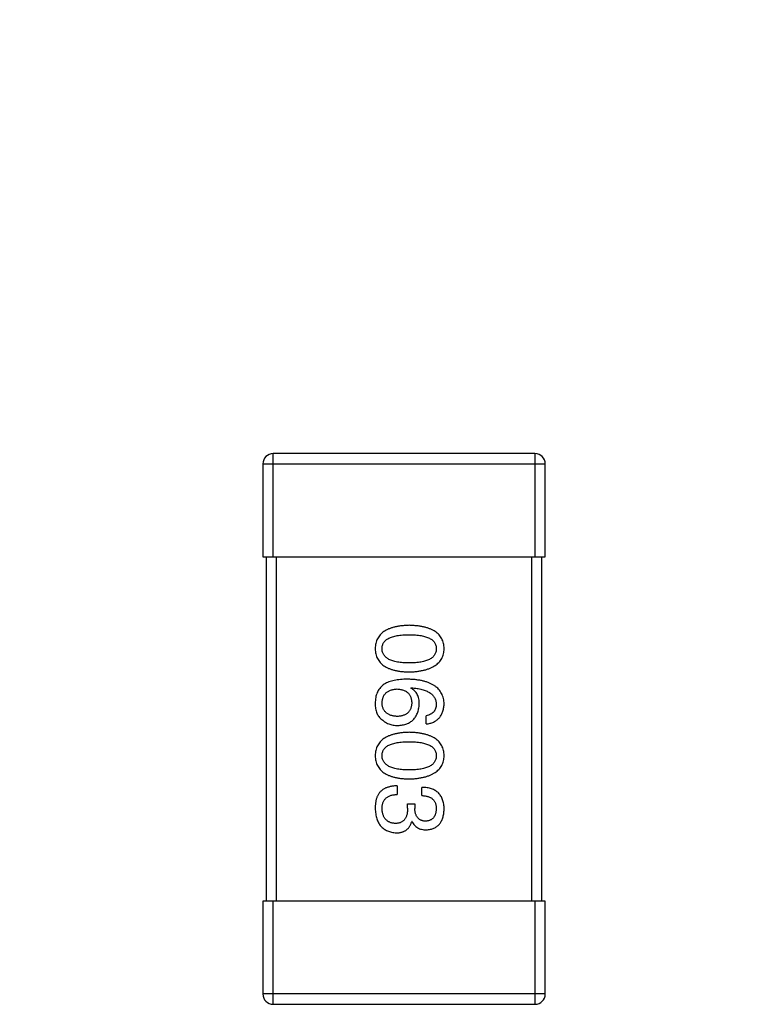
# Model space of a CAD drawing. Header units: millimetres. Extents: x 42 to 554, y 166 to 335.
# Tile 274 of 410: x 403.33 to 405.44, y 282.61 to 285.47. Entities that reach past the tile are written whole.
import ezdxf

# ---------------------------------------------------------------- set-up
doc = ezdxf.new("R2010")
doc.units = ezdxf.units.MM
doc.header["$LTSCALE"] = 30.734
doc.header["$PDMODE"] = 3
doc.header["$PDSIZE"] = 0.3125
doc.layers.get('0').update_dxf_attribs({"linetype": 'CONTINUOUS'})
doc.layers.get('Defpoints').update_dxf_attribs({"linetype": 'CONTINUOUS'})
doc.layers.add('Dim', color=6, linetype='CONTINUOUS', lineweight=13)
doc.styles.get("Standard").update_dxf_attribs({"font": 'txt', "width": 0.8})
doc.dimstyles.new('ISO-25_WS', dxfattribs={"dimscale": 1.8, "dimtxt": 2.5, "dimasz": 1.5, "dimexe": 1.25, "dimexo": 0.625, "dimtad": 1, "dimdsep": 46, "dimtxsty": 'Standard', "dimcen": 2.5, "dimadec": 0, "dimazin": 0, "dimtfac": 1, "dimtmove": 0, "dimatfit": 3, "dimfxl": 1, "dimtolj": 1, "dimtzin": 0, "dimarcsym": 0})

# ---------------------------------------------------------------- blocks, each defined once
blk = doc.blocks.new('*D27')
at = {"layer": 'Defpoints', "color": 0}
for p in [(357.2417, 292.936), (357.2417, 282.7147), (513.2445, 282.7144)]:
    blk.add_point(p, dxfattribs=at)
at = {"layer": 'Dim', "color": 0, "lineweight": -2}
for p, q in [((357.2417, 283.8397), (357.2417, 295.186)), ((513.2445, 283.8394), (513.2445, 295.186)), ((510.5445, 292.936), (359.9417, 292.936))]:
    blk.add_line(p, q, dxfattribs=at)
at = {"layer": 'Dim', "color": 0}
for points in [[(359.9417, 293.386), (359.9417, 292.486), (357.2417, 292.936)], [(510.5445, 292.486), (510.5445, 293.386), (513.2445, 292.936)]]:
    blk.add_solid(points, dxfattribs=at)
at = {"layer": 'Dim', "color": 0, "insert": (435.2431, 296.311), "char_height": 4.5, "attachment_point": 5}
blk.add_mtext('\\A1;156', dxfattribs=at)

msp = doc.modelspace()

# ---------------------------------------------------------------- linework, layer by layer
at = {"linetype": 'Continuous'}
for p, q in [((404.0645, 283.9143), (404.0645, 284.2143)), ((404.8245, 284.2143), (404.0645, 284.2143)), ((404.8245, 284.2143), (404.8245, 283.9143)), ((404.0345, 284.1843), (404.0345, 283.9143)), ((404.0345, 284.1843), (404.8545, 284.1843)), ((404.8545, 283.9143), (404.8545, 284.1843)), ((404.0345, 283.9143), (404.8545, 283.9143)), ((404.0445, 283.9143), (404.0445, 282.9143)), ((404.0745, 282.9143), (404.0745, 283.9143)), ((404.8145, 283.9143), (404.8145, 282.9143)), ((404.8445, 282.9143), (404.8445, 283.9143)), ((404.4645, 283.5326), (404.4656, 283.5337)), ((404.5083, 283.4288), (404.5083, 283.4528)), ((404.4241, 283.249), (404.4241, 283.2239)), ((404.4962, 283.2206), (404.4962, 283.2447)), ((404.4547, 283.1846), (404.4547, 283.1966)), ((404.4547, 283.1966), (404.4755, 283.1966)), ((404.4755, 283.1966), (404.4755, 283.1835)), ((404.4678, 283.1452), (404.4667, 283.1452)), ((404.0345, 282.9143), (404.0345, 282.6443)), ((404.8545, 282.9143), (404.0345, 282.9143)), ((404.0645, 282.6143), (404.0645, 282.9143)), ((404.8245, 282.9143), (404.8245, 282.6143)), ((404.8545, 282.6443), (404.8545, 282.9143)), ((404.8545, 282.6443), (404.0345, 282.6443)), ((404.0645, 282.6143), (404.8245, 282.6143))]:
    msp.add_line(p, q, dxfattribs=at)
for centre, start, end in [((404.0645, 284.1843), 90, 180), ((404.8245, 284.1843), 0, 90), ((404.0645, 282.6443), 180, 270), ((404.8245, 282.6443), 270, 0)]:
    msp.add_arc(centre, 0.03, start, end, dxfattribs=at)
for points, knots in [([(404.4591, 283.7154), (404.4552, 283.7152), (404.4475, 283.7149), (404.4365, 283.7139), (404.4262, 283.7125), (404.4166, 283.7104), (404.4078, 283.708), (404.3998, 283.705), (404.3924, 283.7015), (404.3859, 283.6975), (404.38, 283.693), (404.375, 283.688), (404.3707, 283.6825), (404.3671, 283.6765), (404.3644, 283.6699), (404.3623, 283.6629), (404.3611, 283.6554), (404.3608, 283.6502), (404.3607, 283.6476)], [0, 0, 0, 0, 0.087693, 0.170223, 0.247496, 0.319826, 0.387768, 0.451403, 0.511459, 0.568358, 0.622671, 0.675251, 0.726739, 0.778422, 0.830759, 0.884394, 0.940865, 1, 1, 1, 1]), ([(404.5607, 283.6476), (404.5606, 283.6502), (404.5604, 283.6554), (404.5591, 283.6629), (404.5569, 283.6699), (404.5541, 283.6765), (404.5504, 283.6825), (404.546, 283.688), (404.5408, 283.693), (404.5347, 283.6975), (404.528, 283.7015), (404.5204, 283.705), (404.5121, 283.708), (404.503, 283.7104), (404.4931, 283.7125), (404.4824, 283.7139), (404.471, 283.7149), (404.4631, 283.7152), (404.4591, 283.7154)], [0, 0, 0, 0, 0.057911, 0.113262, 0.165956, 0.217443, 0.268511, 0.319665, 0.372, 0.426129, 0.483365, 0.543779, 0.607756, 0.676562, 0.749704, 0.827713, 0.911177, 1, 1, 1, 1]), ([(404.3804, 283.6476), (404.3805, 283.6492), (404.3806, 283.6524), (404.3815, 283.6571), (404.383, 283.6614), (404.3853, 283.6654), (404.388, 283.669), (404.3914, 283.6724), (404.3955, 283.6754), (404.4001, 283.678), (404.4054, 283.6804), (404.4113, 283.6825), (404.4178, 283.6841), (404.4248, 283.6856), (404.4325, 283.6867), (404.4408, 283.6874), (404.4498, 283.6879), (404.4559, 283.688), (404.4591, 283.688)], [0, 0, 0, 0, 0.049766, 0.097012, 0.143225, 0.188786, 0.235079, 0.282962, 0.333687, 0.387747, 0.445963, 0.508657, 0.576545, 0.649868, 0.72822, 0.812712, 0.903543, 1, 1, 1, 1]), ([(404.4591, 283.688), (404.4623, 283.688), (404.4684, 283.6879), (404.4773, 283.6874), (404.4857, 283.6867), (404.4934, 283.6856), (404.5004, 283.6841), (404.5069, 283.6825), (404.5128, 283.6804), (404.518, 283.678), (404.5227, 283.6754), (404.5267, 283.6724), (404.5301, 283.669), (404.533, 283.6654), (404.5351, 283.6614), (404.5367, 283.6571), (404.5376, 283.6524), (404.5377, 283.6492), (404.5378, 283.6476)], [0, 0, 0, 0, 0.096452, 0.187278, 0.271765, 0.350519, 0.423437, 0.491321, 0.554011, 0.612224, 0.666281, 0.717003, 0.764884, 0.811423, 0.856783, 0.902993, 0.950236, 1, 1, 1, 1]), ([(404.3607, 283.6476), (404.3608, 283.6449), (404.3611, 283.6398), (404.3623, 283.6323), (404.3644, 283.6253), (404.3671, 283.6187), (404.3707, 283.6127), (404.375, 283.6072), (404.38, 283.6022), (404.3859, 283.5977), (404.3924, 283.5937), (404.3998, 283.5902), (404.4078, 283.5872), (404.4166, 283.5847), (404.4262, 283.5827), (404.4365, 283.5813), (404.4475, 283.5802), (404.4552, 283.58), (404.4591, 283.5798)], [0, 0, 0, 0, 0.059134, 0.115603, 0.169236, 0.221572, 0.273254, 0.32474, 0.377319, 0.431815, 0.488555, 0.548609, 0.612242, 0.680182, 0.75251, 0.829782, 0.91231, 1, 1, 1, 1]), ([(404.4591, 283.6061), (404.456, 283.6061), (404.4499, 283.6061), (404.4411, 283.6066), (404.4329, 283.6074), (404.4252, 283.6086), (404.4182, 283.61), (404.4118, 283.6118), (404.4059, 283.6138), (404.4007, 283.6163), (404.396, 283.6191), (404.392, 283.6222), (404.3885, 283.6256), (404.3857, 283.6293), (404.3834, 283.6334), (404.3817, 283.6379), (404.3807, 283.6426), (404.3805, 283.6459), (404.3804, 283.6476)], [0, 0, 0, 0, 0.094834, 0.184067, 0.267029, 0.344713, 0.417334, 0.484367, 0.546941, 0.604717, 0.65953, 0.710539, 0.759381, 0.806382, 0.853027, 0.900623, 0.949121, 1, 1, 1, 1]), ([(404.4591, 283.5798), (404.4631, 283.58), (404.4709, 283.5804), (404.4822, 283.5815), (404.4928, 283.5831), (404.5026, 283.5851), (404.5116, 283.5877), (404.5199, 283.5907), (404.5274, 283.5942), (404.5342, 283.5982), (404.5402, 283.6027), (404.5455, 283.6077), (404.55, 283.6132), (404.5537, 283.6191), (404.5566, 283.6256), (404.5588, 283.6325), (404.5603, 283.6399), (404.5606, 283.645), (404.5607, 283.6476)], [0, 0, 0, 0, 0.088475, 0.171606, 0.249595, 0.322626, 0.391327, 0.455765, 0.516374, 0.573675, 0.628522, 0.681161, 0.732559, 0.783563, 0.83504, 0.887639, 0.942585, 1, 1, 1, 1]), ([(404.5378, 283.6476), (404.5377, 283.6459), (404.5376, 283.6426), (404.5367, 283.6379), (404.5351, 283.6334), (404.533, 283.6293), (404.5301, 283.6256), (404.5267, 283.6221), (404.5227, 283.6191), (404.518, 283.6163), (404.5128, 283.6139), (404.5069, 283.6118), (404.5004, 283.61), (404.4933, 283.6085), (404.4857, 283.6074), (404.4773, 283.6066), (404.4684, 283.6061), (404.4623, 283.6061), (404.4591, 283.6061)], [0, 0, 0, 0, 0.050604, 0.098688, 0.145699, 0.191791, 0.238625, 0.286717, 0.337546, 0.391814, 0.449755, 0.512106, 0.579685, 0.652048, 0.730262, 0.814146, 0.904281, 1, 1, 1, 1]), ([(404.4547, 283.5588), (404.4512, 283.5588), (404.4443, 283.5587), (404.4343, 283.558), (404.4248, 283.557), (404.4161, 283.5554), (404.4079, 283.5534), (404.4003, 283.551), (404.3933, 283.5481), (404.389, 283.5458), (404.387, 283.5446)], [0, 0, 0, 0, 0.151498, 0.29521, 0.430242, 0.557137, 0.677306, 0.790845, 0.898111, 1, 1, 1, 1]), ([(404.5607, 283.4867), (404.5605, 283.4895), (404.5602, 283.495), (404.5588, 283.503), (404.5565, 283.5105), (404.5534, 283.5175), (404.5496, 283.5239), (404.5449, 283.5298), (404.5394, 283.5351), (404.5331, 283.5399), (404.526, 283.5441), (404.5182, 283.5478), (404.5095, 283.551), (404.5001, 283.5536), (404.4899, 283.5558), (404.4789, 283.5573), (404.4671, 283.5584), (404.4589, 283.5587), (404.4547, 283.5588)], [0, 0, 0, 0, 0.058957, 0.115262, 0.16907, 0.221312, 0.273147, 0.324961, 0.377649, 0.432026, 0.488925, 0.549039, 0.612912, 0.680653, 0.753056, 0.830314, 0.912483, 1, 1, 1, 1]), ([(404.387, 283.5446), (404.3849, 283.5431), (404.381, 283.5402), (404.3758, 283.535), (404.3714, 283.5293), (404.3677, 283.5231), (404.3648, 283.5163), (404.3626, 283.5091), (404.3612, 283.5013), (404.3609, 283.496), (404.3607, 283.4932)], [0, 0, 0, 0, 0.125033, 0.246266, 0.36603, 0.485265, 0.606781, 0.732144, 0.862551, 1, 1, 1, 1]), ([(404.3804, 283.4889), (404.3805, 283.4905), (404.3806, 283.4936), (404.3813, 283.4981), (404.3822, 283.5023), (404.3835, 283.5062), (404.385, 283.5099), (404.387, 283.5132), (404.3892, 283.5163), (404.3919, 283.519), (404.3947, 283.5215), (404.398, 283.5236), (404.4015, 283.5255), (404.4054, 283.5271), (404.4097, 283.5283), (404.4142, 283.5293), (404.419, 283.5301), (404.4224, 283.5303), (404.4241, 283.5304)], [0, 0, 0, 0, 0.070403, 0.137196, 0.200053, 0.260887, 0.31876, 0.37535, 0.430743, 0.485927, 0.541678, 0.598832, 0.657726, 0.719441, 0.783504, 0.851852, 0.923533, 1, 1, 1, 1]), ([(404.4241, 283.5304), (404.4258, 283.5303), (404.4291, 283.5301), (404.4338, 283.5294), (404.4382, 283.5284), (404.4423, 283.5271), (404.4461, 283.5256), (404.4496, 283.5238), (404.4527, 283.5217), (404.4556, 283.5192), (404.4581, 283.5166), (404.4603, 283.5136), (404.4622, 283.5104), (404.4637, 283.5068), (404.465, 283.503), (404.4659, 283.4989), (404.4665, 283.4945), (404.4667, 283.4915), (404.4667, 283.49)], [0, 0, 0, 0, 0.076072, 0.148369, 0.216753, 0.281358, 0.342792, 0.401604, 0.458929, 0.514444, 0.569818, 0.625343, 0.681554, 0.739608, 0.800134, 0.863477, 0.929547, 1, 1, 1, 1]), ([(404.4886, 283.4867), (404.4885, 283.4893), (404.4884, 283.4944), (404.4873, 283.5018), (404.4854, 283.5084), (404.4828, 283.5146), (404.4793, 283.5201), (404.4752, 283.525), (404.4702, 283.5292), (404.4665, 283.5314), (404.4645, 283.5326)], [0, 0, 0, 0, 0.144617, 0.279572, 0.40596, 0.526097, 0.64389, 0.760003, 0.877724, 1, 1, 1, 1]), ([(404.4656, 283.5337), (404.4685, 283.5335), (404.474, 283.5331), (404.4819, 283.5321), (404.4893, 283.5308), (404.4963, 283.5292), (404.5026, 283.5273), (404.5085, 283.5251), (404.5138, 283.5227), (404.5186, 283.5199), (404.5229, 283.5167), (404.5266, 283.5134), (404.5299, 283.5097), (404.5325, 283.5056), (404.5347, 283.5014), (404.5362, 283.4967), (404.5374, 283.4918), (404.5376, 283.4884), (404.5378, 283.4867)], [0, 0, 0, 0, 0.089218, 0.173709, 0.252753, 0.326963, 0.397099, 0.462534, 0.524018, 0.582178, 0.637235, 0.689955, 0.741228, 0.791618, 0.841661, 0.892925, 0.945259, 1, 1, 1, 1]), ([(404.3607, 283.4932), (404.3607, 283.4904), (404.3606, 283.485), (404.3612, 283.4772), (404.3623, 283.4701), (404.3641, 283.4636), (404.3664, 283.4577), (404.3694, 283.4525), (404.3729, 283.4478), (404.3757, 283.4453), (404.3771, 283.4441)], [0, 0, 0, 0, 0.156782, 0.301945, 0.436395, 0.561474, 0.678489, 0.78853, 0.894967, 1, 1, 1, 1]), ([(404.4252, 283.4506), (404.4235, 283.4507), (404.4201, 283.451), (404.4152, 283.4517), (404.4107, 283.4526), (404.4065, 283.4538), (404.4025, 283.4552), (404.3989, 283.457), (404.3956, 283.4589), (404.3927, 283.4612), (404.39, 283.4638), (404.3876, 283.4666), (404.3856, 283.4696), (404.3839, 283.473), (404.3825, 283.4766), (404.3815, 283.4804), (404.3808, 283.4846), (404.3805, 283.4874), (404.3804, 283.4889)], [0, 0, 0, 0, 0.078863, 0.153308, 0.223539, 0.289857, 0.35341, 0.413572, 0.471721, 0.528235, 0.584279, 0.638781, 0.69466, 0.751251, 0.809198, 0.869697, 0.933318, 1, 1, 1, 1]), ([(404.4667, 283.49), (404.4667, 283.4885), (404.4665, 283.4855), (404.4659, 283.4813), (404.465, 283.4773), (404.4638, 283.4736), (404.4623, 283.4702), (404.4605, 283.467), (404.4583, 283.4641), (404.4558, 283.4615), (404.4531, 283.4592), (404.45, 283.4571), (404.4466, 283.4553), (404.4429, 283.4538), (404.4389, 283.4526), (404.4346, 283.4516), (404.43, 283.451), (404.4268, 283.4507), (404.4252, 283.4506)], [0, 0, 0, 0, 0.069884, 0.136529, 0.199638, 0.259844, 0.317774, 0.374356, 0.430026, 0.485148, 0.5409, 0.597889, 0.657472, 0.718614, 0.783613, 0.85129, 0.923712, 1, 1, 1, 1]), ([(404.4263, 283.4244), (404.4286, 283.4245), (404.4332, 283.4248), (404.4398, 283.4258), (404.4461, 283.4272), (404.4519, 283.429), (404.4573, 283.4313), (404.4622, 283.4341), (404.4668, 283.4373), (404.4709, 283.441), (404.4746, 283.4452), (404.4779, 283.4497), (404.4807, 283.4548), (404.4832, 283.4603), (404.4852, 283.4663), (404.4867, 283.4727), (404.4879, 283.4795), (404.4884, 283.4843), (404.4886, 283.4867)], [0, 0, 0, 0, 0.071527, 0.139094, 0.20346, 0.264939, 0.323904, 0.381383, 0.437591, 0.493343, 0.549401, 0.606085, 0.664838, 0.725424, 0.788712, 0.855452, 0.925772, 1, 1, 1, 1]), ([(404.5378, 283.4867), (404.5377, 283.4844), (404.5376, 283.4801), (404.5361, 283.474), (404.5338, 283.4686), (404.5305, 283.4639), (404.5263, 283.4599), (404.5211, 283.4567), (404.515, 283.4543), (404.5106, 283.4533), (404.5083, 283.4528)], [0, 0, 0, 0, 0.136586, 0.261496, 0.378089, 0.490612, 0.605522, 0.725767, 0.8561, 1, 1, 1, 1]), ([(404.5083, 283.4288), (404.5103, 283.429), (404.5141, 283.4295), (404.5198, 283.4308), (404.5251, 283.4323), (404.53, 283.4343), (404.5345, 283.4367), (404.5387, 283.4394), (404.5426, 283.4425), (404.5461, 283.4459), (404.5491, 283.4498), (404.5519, 283.4539), (404.5543, 283.4585), (404.5563, 283.4635), (404.558, 283.4687), (404.5593, 283.4744), (404.5602, 283.4804), (404.5605, 283.4846), (404.5607, 283.4867)], [0, 0, 0, 0, 0.06947, 0.136096, 0.199592, 0.260665, 0.319672, 0.377156, 0.433415, 0.489984, 0.546535, 0.604276, 0.663499, 0.725182, 0.788953, 0.855683, 0.926216, 1, 1, 1, 1]), ([(404.3771, 283.4441), (404.3789, 283.4425), (404.3823, 283.4394), (404.3879, 283.4354), (404.3937, 283.432), (404.3997, 283.4292), (404.406, 283.427), (404.4126, 283.4255), (404.4194, 283.4246), (404.424, 283.4245), (404.4263, 283.4244)], [0, 0, 0, 0, 0.129393, 0.255335, 0.378531, 0.500878, 0.622934, 0.746191, 0.87096, 1, 1, 1, 1]), ([(404.4591, 283.4045), (404.4552, 283.4043), (404.4475, 283.4041), (404.4365, 283.4031), (404.4262, 283.4016), (404.4166, 283.3996), (404.4078, 283.3971), (404.3998, 283.3941), (404.3924, 283.3906), (404.3859, 283.3866), (404.38, 283.3821), (404.375, 283.3771), (404.3707, 283.3716), (404.3671, 283.3656), (404.3644, 283.3591), (404.3623, 283.3521), (404.3611, 283.3446), (404.3608, 283.3394), (404.3607, 283.3367)], [0, 0, 0, 0, 0.087693, 0.170223, 0.247496, 0.319826, 0.387768, 0.451403, 0.511459, 0.568358, 0.622671, 0.675251, 0.726739, 0.778422, 0.830759, 0.884394, 0.940865, 1, 1, 1, 1]), ([(404.5607, 283.3367), (404.5606, 283.3394), (404.5604, 283.3446), (404.5591, 283.3521), (404.5569, 283.3591), (404.5541, 283.3656), (404.5504, 283.3716), (404.546, 283.3771), (404.5408, 283.3821), (404.5347, 283.3866), (404.528, 283.3906), (404.5204, 283.3941), (404.5121, 283.3971), (404.503, 283.3996), (404.4931, 283.4016), (404.4824, 283.4031), (404.471, 283.4041), (404.4631, 283.4043), (404.4591, 283.4045)], [0, 0, 0, 0, 0.057911, 0.113262, 0.165956, 0.217443, 0.268511, 0.319665, 0.372, 0.426129, 0.483365, 0.543779, 0.607756, 0.676562, 0.749704, 0.827713, 0.911177, 1, 1, 1, 1]), ([(404.3804, 283.3367), (404.3805, 283.3384), (404.3806, 283.3415), (404.3815, 283.3462), (404.383, 283.3505), (404.3853, 283.3545), (404.388, 283.3582), (404.3914, 283.3615), (404.3955, 283.3645), (404.4001, 283.3672), (404.4054, 283.3696), (404.4113, 283.3716), (404.4178, 283.3733), (404.4248, 283.3748), (404.4325, 283.3758), (404.4408, 283.3766), (404.4498, 283.3771), (404.4559, 283.3771), (404.4591, 283.3772)], [0, 0, 0, 0, 0.049766, 0.097012, 0.143225, 0.188786, 0.235079, 0.282962, 0.333687, 0.387747, 0.445963, 0.508657, 0.576545, 0.649868, 0.72822, 0.812712, 0.903543, 1, 1, 1, 1]), ([(404.4591, 283.3772), (404.4623, 283.3771), (404.4684, 283.3771), (404.4773, 283.3766), (404.4857, 283.3758), (404.4934, 283.3748), (404.5004, 283.3733), (404.5069, 283.3716), (404.5128, 283.3696), (404.518, 283.3672), (404.5227, 283.3645), (404.5267, 283.3615), (404.5301, 283.3582), (404.533, 283.3545), (404.5351, 283.3505), (404.5367, 283.3462), (404.5376, 283.3415), (404.5377, 283.3384), (404.5378, 283.3367)], [0, 0, 0, 0, 0.096452, 0.187278, 0.271765, 0.350519, 0.423437, 0.491321, 0.554011, 0.612224, 0.666281, 0.717003, 0.764884, 0.811423, 0.856783, 0.902993, 0.950236, 1, 1, 1, 1]), ([(404.3607, 283.3367), (404.3608, 283.3341), (404.3611, 283.3289), (404.3623, 283.3214), (404.3644, 283.3144), (404.3671, 283.3079), (404.3707, 283.3018), (404.375, 283.2963), (404.38, 283.2913), (404.3859, 283.2868), (404.3924, 283.2828), (404.3998, 283.2794), (404.4078, 283.2764), (404.4166, 283.2739), (404.4262, 283.2718), (404.4365, 283.2704), (404.4475, 283.2694), (404.4552, 283.2691), (404.4591, 283.269)], [0, 0, 0, 0, 0.059134, 0.115603, 0.169236, 0.221572, 0.273254, 0.32474, 0.377319, 0.431815, 0.488555, 0.548609, 0.612242, 0.680182, 0.75251, 0.829782, 0.91231, 1, 1, 1, 1]), ([(404.4591, 283.2952), (404.456, 283.2952), (404.4499, 283.2953), (404.4411, 283.2958), (404.4329, 283.2966), (404.4252, 283.2977), (404.4182, 283.2991), (404.4118, 283.3009), (404.4059, 283.303), (404.4007, 283.3054), (404.396, 283.3082), (404.392, 283.3113), (404.3885, 283.3147), (404.3857, 283.3185), (404.3834, 283.3226), (404.3817, 283.327), (404.3807, 283.3318), (404.3805, 283.335), (404.3804, 283.3367)], [0, 0, 0, 0, 0.094834, 0.184067, 0.267029, 0.344713, 0.417334, 0.484367, 0.546941, 0.604717, 0.65953, 0.710539, 0.759381, 0.806382, 0.853027, 0.900623, 0.949121, 1, 1, 1, 1]), ([(404.4591, 283.269), (404.4631, 283.2691), (404.4709, 283.2695), (404.4822, 283.2706), (404.4928, 283.2722), (404.5026, 283.2743), (404.5116, 283.2768), (404.5199, 283.2798), (404.5274, 283.2833), (404.5342, 283.2874), (404.5402, 283.2919), (404.5455, 283.2968), (404.55, 283.3023), (404.5537, 283.3083), (404.5566, 283.3147), (404.5588, 283.3216), (404.5603, 283.329), (404.5606, 283.3341), (404.5607, 283.3367)], [0, 0, 0, 0, 0.088475, 0.171606, 0.249595, 0.322626, 0.391327, 0.455765, 0.516374, 0.573675, 0.628522, 0.681161, 0.732559, 0.783563, 0.83504, 0.887639, 0.942585, 1, 1, 1, 1]), ([(404.5378, 283.3367), (404.5377, 283.335), (404.5376, 283.3318), (404.5367, 283.327), (404.5351, 283.3226), (404.533, 283.3185), (404.5301, 283.3147), (404.5267, 283.3113), (404.5227, 283.3082), (404.518, 283.3054), (404.5128, 283.303), (404.5069, 283.3009), (404.5004, 283.2991), (404.4933, 283.2977), (404.4857, 283.2966), (404.4773, 283.2958), (404.4684, 283.2953), (404.4623, 283.2952), (404.4591, 283.2952)], [0, 0, 0, 0, 0.050604, 0.098688, 0.145699, 0.191791, 0.238625, 0.286717, 0.337546, 0.391814, 0.449755, 0.512106, 0.579685, 0.652048, 0.730262, 0.814146, 0.904281, 1, 1, 1, 1]), ([(404.4241, 283.249), (404.4223, 283.249), (404.4188, 283.2489), (404.4137, 283.2484), (404.4089, 283.2477), (404.4042, 283.2468), (404.3998, 283.2457), (404.3957, 283.2445), (404.3917, 283.2429), (404.3881, 283.2412), (404.3846, 283.2392), (404.3814, 283.2371), (404.3784, 283.2347), (404.3757, 283.2321), (404.3732, 283.2293), (404.371, 283.2262), (404.3689, 283.223), (404.3678, 283.2207), (404.3673, 283.2195)], [0, 0, 0, 0, 0.078937, 0.154495, 0.226898, 0.296844, 0.363348, 0.427781, 0.48946, 0.549586, 0.607902, 0.664733, 0.720805, 0.776157, 0.831175, 0.886736, 0.943094, 1, 1, 1, 1]), ([(404.5607, 283.1813), (404.5606, 283.1838), (404.5605, 283.1887), (404.5596, 283.1958), (404.5583, 283.2024), (404.5564, 283.2085), (404.5541, 283.2142), (404.5513, 283.2194), (404.5479, 283.2241), (404.5441, 283.2284), (404.5398, 283.2321), (404.535, 283.2354), (404.5297, 283.2381), (404.524, 283.2404), (404.5177, 283.2422), (404.511, 283.2436), (404.5038, 283.2444), (404.4988, 283.2446), (404.4962, 283.2447)], [0, 0, 0, 0, 0.073232, 0.142595, 0.207997, 0.270074, 0.329156, 0.386529, 0.441846, 0.496976, 0.551877, 0.607941, 0.665637, 0.725446, 0.788542, 0.855101, 0.925196, 1, 1, 1, 1]), ([(404.3673, 283.2195), (404.3667, 283.2184), (404.3657, 283.2161), (404.3643, 283.2123), (404.3632, 283.2083), (404.3623, 283.2039), (404.3616, 283.1992), (404.3611, 283.1942), (404.3608, 283.189), (404.3608, 283.1853), (404.3607, 283.1835)], [0, 0, 0, 0, 0.101955, 0.208983, 0.322698, 0.44339, 0.570851, 0.70629, 0.84885, 1, 1, 1, 1]), ([(404.3804, 283.1824), (404.3804, 283.184), (404.3805, 283.1872), (404.381, 283.1918), (404.3818, 283.1961), (404.3831, 283.2001), (404.3846, 283.2038), (404.3865, 283.2072), (404.3887, 283.2103), (404.3913, 283.2131), (404.3942, 283.2155), (404.3975, 283.2176), (404.4011, 283.2195), (404.405, 283.221), (404.4093, 283.2222), (404.414, 283.2231), (404.4189, 283.2237), (404.4223, 283.2238), (404.4241, 283.2239)], [0, 0, 0, 0, 0.071272, 0.13882, 0.201858, 0.262757, 0.320043, 0.376709, 0.431462, 0.486034, 0.541209, 0.597703, 0.65589, 0.717768, 0.782056, 0.850407, 0.92277, 1, 1, 1, 1]), ([(404.4962, 283.2206), (404.4979, 283.2206), (404.5012, 283.2204), (404.5059, 283.2198), (404.5103, 283.2191), (404.5144, 283.2179), (404.5181, 283.2165), (404.5215, 283.2148), (404.5246, 283.2129), (404.5274, 283.2106), (404.5299, 283.208), (404.532, 283.2052), (404.5338, 283.2021), (404.5353, 283.1987), (404.5364, 283.195), (404.5372, 283.191), (404.5377, 283.1868), (404.5377, 283.1839), (404.5378, 283.1824)], [0, 0, 0, 0, 0.078134, 0.15164, 0.221358, 0.286689, 0.348614, 0.407697, 0.464247, 0.520153, 0.574432, 0.629291, 0.684538, 0.742032, 0.801329, 0.863637, 0.930123, 1, 1, 1, 1]), ([(404.3607, 283.1835), (404.3608, 283.1807), (404.3611, 283.1754), (404.362, 283.1677), (404.3634, 283.1604), (404.3653, 283.1537), (404.3675, 283.1475), (404.3702, 283.1418), (404.3734, 283.1365), (404.377, 283.1318), (404.3811, 283.1276), (404.3856, 283.1239), (404.3906, 283.1207), (404.396, 283.118), (404.4018, 283.1158), (404.4081, 283.1141), (404.4149, 283.1129), (404.4195, 283.1126), (404.4219, 283.1124)], [0, 0, 0, 0, 0.078078, 0.151942, 0.221594, 0.28726, 0.350176, 0.409768, 0.467648, 0.523784, 0.578904, 0.634014, 0.689819, 0.746826, 0.805875, 0.867063, 0.931764, 1, 1, 1, 1]), ([(404.4186, 283.1398), (404.4172, 283.1399), (404.4143, 283.1401), (404.4102, 283.1408), (404.4063, 283.1418), (404.4027, 283.1432), (404.3994, 283.1448), (404.3963, 283.1467), (404.3935, 283.149), (404.391, 283.1515), (404.3887, 283.1543), (404.3867, 283.1575), (404.385, 283.1609), (404.3835, 283.1646), (404.3824, 283.1686), (404.3814, 283.173), (404.3807, 283.1776), (404.3805, 283.1807), (404.3804, 283.1824)], [0, 0, 0, 0, 0.068514, 0.133941, 0.195994, 0.255362, 0.312994, 0.369441, 0.424687, 0.480522, 0.537148, 0.594801, 0.654411, 0.716817, 0.781981, 0.850498, 0.923306, 1, 1, 1, 1]), ([(404.4547, 283.1846), (404.4547, 283.1828), (404.4547, 283.1793), (404.4542, 283.1742), (404.4535, 283.1694), (404.4525, 283.165), (404.4513, 283.161), (404.4498, 283.1573), (404.4479, 283.1539), (404.4458, 283.1509), (404.4434, 283.1483), (404.4407, 283.146), (404.4377, 283.1441), (404.4344, 283.1425), (404.4309, 283.1413), (404.427, 283.1404), (404.4229, 283.1398), (404.4201, 283.1398), (404.4186, 283.1398)], [0, 0, 0, 0, 0.082495, 0.159728, 0.232496, 0.300725, 0.365163, 0.425859, 0.483728, 0.538892, 0.592921, 0.646195, 0.699968, 0.754746, 0.811387, 0.870806, 0.933482, 1, 1, 1, 1]), ([(404.5072, 283.1463), (404.5059, 283.1464), (404.5035, 283.1465), (404.5, 283.1471), (404.4968, 283.1479), (404.4937, 283.149), (404.4909, 283.1503), (404.4884, 283.152), (404.486, 283.1539), (404.4839, 283.1561), (404.482, 283.1586), (404.4804, 283.1614), (404.479, 283.1644), (404.4778, 283.1677), (404.4769, 283.1712), (404.4761, 283.1751), (404.4757, 283.1792), (404.4755, 283.182), (404.4755, 283.1835)], [0, 0, 0, 0, 0.067741, 0.131599, 0.192143, 0.249977, 0.306453, 0.361639, 0.416449, 0.471489, 0.527582, 0.584873, 0.644974, 0.70814, 0.77492, 0.845909, 0.920585, 1, 1, 1, 1]), ([(404.5378, 283.1824), (404.5377, 283.181), (404.5376, 283.1783), (404.5371, 283.1745), (404.5364, 283.1708), (404.5355, 283.1675), (404.5344, 283.1643), (404.533, 283.1614), (404.5314, 283.1588), (404.5296, 283.1564), (404.5276, 283.1542), (404.5253, 283.1524), (404.5229, 283.1507), (404.5201, 283.1493), (404.5172, 283.1482), (404.5141, 283.1473), (404.5107, 283.1467), (404.5084, 283.1464), (404.5072, 283.1463)], [0, 0, 0, 0, 0.078051, 0.151197, 0.220412, 0.286742, 0.34933, 0.409464, 0.467368, 0.52298, 0.578639, 0.633998, 0.690142, 0.746855, 0.805868, 0.867776, 0.932345, 1, 1, 1, 1]), ([(404.5094, 283.1212), (404.5113, 283.1213), (404.5152, 283.1217), (404.5209, 283.1227), (404.5261, 283.1242), (404.531, 283.126), (404.5355, 283.1284), (404.5397, 283.1311), (404.5435, 283.1342), (404.5469, 283.1378), (404.5499, 283.1418), (404.5526, 283.1462), (404.5549, 283.151), (404.5568, 283.1563), (404.5584, 283.1619), (404.5595, 283.168), (404.5604, 283.1745), (404.5606, 283.179), (404.5607, 283.1813)], [0, 0, 0, 0, 0.067521, 0.132139, 0.193339, 0.252064, 0.309083, 0.364848, 0.420021, 0.475612, 0.532002, 0.589602, 0.649896, 0.712634, 0.778603, 0.848416, 0.922155, 1, 1, 1, 1]), ([(404.4219, 283.1124), (404.4234, 283.1125), (404.4261, 283.1125), (404.4302, 283.1129), (404.4341, 283.1135), (404.4378, 283.1145), (404.4413, 283.1156), (404.4446, 283.117), (404.4477, 283.1187), (404.4507, 283.1206), (404.4534, 283.1228), (404.4559, 283.1252), (404.4582, 283.1279), (404.4603, 283.1309), (404.4622, 283.1341), (404.464, 283.1376), (404.4655, 283.1413), (404.4663, 283.1439), (404.4667, 283.1452)], [0, 0, 0, 0, 0.071215, 0.138707, 0.20396, 0.266995, 0.327734, 0.387609, 0.445602, 0.503345, 0.561136, 0.618597, 0.677672, 0.738255, 0.799989, 0.863961, 0.930555, 1, 1, 1, 1]), ([(404.4678, 283.1452), (404.4688, 283.1433), (404.4707, 283.1396), (404.4743, 283.1346), (404.4787, 283.1305), (404.4836, 283.127), (404.4892, 283.1244), (404.4954, 283.1225), (404.5022, 283.1214), (404.5069, 283.1212), (404.5094, 283.1212)], [0, 0, 0, 0, 0.125227, 0.244792, 0.361427, 0.478215, 0.59667, 0.722058, 0.856314, 1, 1, 1, 1])]:
    msp.add_open_spline(points, degree=3, knots=knots, dxfattribs=at)

# ---------------------------------------------------------------- dimensions: what is measured, and where the dimension line sits
at = {"layer": 'Dim'}
dim = msp.add_linear_dim(base=(357.2417, 292.936), p1=(513.2445, 282.7144), p2=(357.2417, 282.7147), dimstyle='ISO-25_WS', dxfattribs=at)
dim.commit()
dim.dimension.update_dxf_attribs({"geometry": '*D27', "text_midpoint": (435.2431, 296.311)})

doc.saveas('drawing.dxf')
